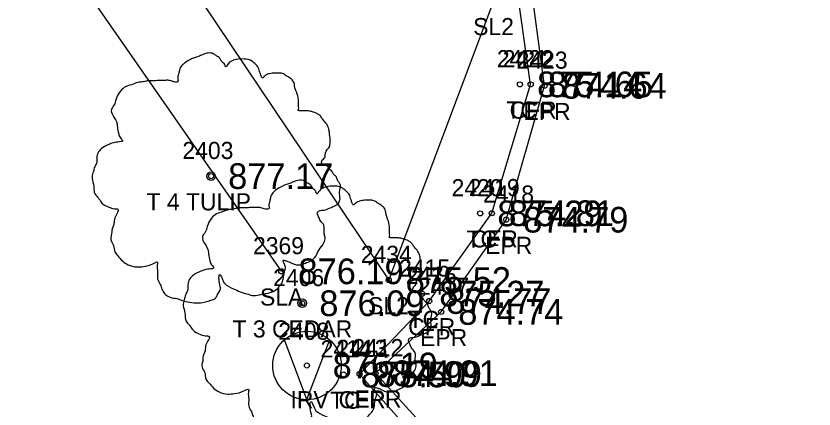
# Model space of a CAD drawing. Extents: x 1622501 to 1626664, y 1117816 to 1121579.
# Drawn here: x 1623704.15 to 1623750.73, y 1118887.8 to 1118910.76 of the extents above; entities that cross this region are included whole.
import ezdxf

# ---------------------------------------------------------------- set-up
doc = ezdxf.new("R2010")
doc.units = 0
for name, color, linetype in [('RD_EX_BldgApp', 7, 'Continuous'), ('RD_EX_Conc', 7, 'Continuous'), ('RD_EX_Conc_txCode', 7, 'Continuous'), ('RD_EX_Misc_txCode', 7, 'Continuous'), ('RD_EX_Road', 7, 'Continuous'), ('RD_EX_Road_txCode', 7, 'Continuous'), ('RD_EX_TX_Conc_ELEV', 7, 'Continuous'), ('RD_EX_TX_Misc_ELEV', 7, 'Continuous'), ('RD_EX_TX_Road_ELEV', 7, 'Continuous'), ('RD_EX_TX_VEG_ELEV', 7, 'Continuous'), ('RD_EX_VEG', 7, 'Continuous'), ('RD_EX_VEG_txCode', 7, 'Continuous'), ('RD_SMD_Locator', 7, 'Continuous')]:
    doc.layers.add(name, color=color, linetype=linetype)

msp = doc.modelspace()

# ---------------------------------------------------------------- linework, layer by layer
at = {"layer": 'RD_EX_BldgApp'}
for q in [(1623719.831, 1118891.832), (1623722.457, 1118891.795)]:
    msp.add_line((1623721.135, 1118888.35), q, dxfattribs=at)
for radius in [2, 0.15]:
    msp.add_circle((1623721.135, 1118890.343), radius, dxfattribs=at)
at = {"layer": 'RD_EX_Conc'}
msp.add_lwpolyline([(1623731.27, 1118881.874), (1623724.208, 1118889.844), (1623728.268, 1118894.109), (1623731.921, 1118899.236), (1623734.19, 1118906.762), (1623732.955, 1118915.502), (1623727.506, 1118923.921), (1623710.242, 1118942.93), (1623723.924, 1118955.001), (1623731.892, 1118962.462), (1623739.934, 1118970.016), (1623748.093, 1118977.566), (1623756.653, 1118985.283), (1623766.427, 1118974.182), (1623768.958, 1118972.879), (1623771.85, 1118973.67), (1623773.97, 1118975.964), (1623773.97, 1118975.964), (1623773.559, 1118979.96), (1623763.52, 1118991.319), (1623776.374, 1119003.735), (1623808.841, 1119034.289)], dxfattribs=at)
at = {"layer": 'RD_EX_Road'}
msp.add_lwpolyline([(1623731.855, 1118882.514), (1623725.132, 1118889.887), (1623728.967, 1118893.472), (1623732.76, 1118898.859), (1623735.001, 1118906.68), (1623733.773, 1118915.823), (1623728.206, 1118924.533), (1623711.71, 1118942.753), (1623724.203, 1118954.188), (1623732.557, 1118961.78), (1623740.615, 1118969.244), (1623748.717, 1118976.672), (1623756.637, 1118984.034), (1623765.77, 1118973.634), (1623768.775, 1118971.978), (1623773.17, 1118972.305), (1623775.58, 1118974.356), (1623774.206, 1118980.477), (1623764.618, 1118991.256), (1623776.805, 1119003.039), (1623808.744, 1119033.096)], dxfattribs=at)
at = {"layer": 'RD_EX_VEG'}
for points in [[(1623719.641, 1118895.843), (1623705.963, 1118915.58), (1623701.704, 1118941.089), (1623733.735, 1118974.045), (1623762.596, 1118998.968), (1623764.149, 1118997.606), (1623773.667, 1119008.214), (1623809.616, 1119040.562), (1623866.904, 1119093.207), (1623868.266, 1119096.09), (1623881.794, 1119107.882), (1623919.645, 1119143.849), (1623945.126, 1119165.729), (1623961.583, 1119122.835), (1623970.119, 1119088.038)], [(1623720.258, 1118922.024), (1623714.278, 1118922.134), (1623713.335, 1118914.097), (1623725.907, 1118895.336), (1623732.04, 1118911.638), (1623729.205, 1118919.015), (1623721.169, 1118922.082)]]:
    msp.add_lwpolyline(points, dxfattribs=at)
for centre, radius in [((1623715.537, 1118901.403), 0.25), ((1623715.524, 1118901.384), 0.0001), ((1623720.856, 1118893.978), 0.25), ((1623720.843, 1118893.959), 0.0001)]:
    msp.add_circle(centre, radius, dxfattribs=at)
for points in [[(1623715.669, 1118908.57), (1623715.369, 1118908.595), (1623715.044, 1118908.495), (1623714.794, 1118908.395), (1623714.569, 1118908.32), (1623714.344, 1118908.22), (1623714.044, 1118908.045), (1623713.819, 1118907.845), (1623713.694, 1118907.595), (1623713.644, 1118907.37), (1623713.594, 1118907.096), (1623713.594, 1118906.921), (1623713.47, 1118906.896), (1623713.32, 1118906.921), (1623713.07, 1118906.996), (1623712.82, 1118906.996), (1623712.57, 1118906.996), (1623712.22, 1118906.971), (1623711.87, 1118906.971), (1623711.595, 1118906.921), (1623711.27, 1118906.871), (1623710.896, 1118906.746), (1623710.546, 1118906.621), (1623710.246, 1118906.371), (1623709.996, 1118905.896), (1623709.871, 1118905.546), (1623709.721, 1118905.296), (1623709.871, 1118904.847), (1623710.046, 1118904.497), (1623710.071, 1118904.297), (1623710.146, 1118903.872), (1623710.246, 1118903.647), (1623710.371, 1118903.447), (1623710.296, 1118903.422), (1623709.921, 1118903.372), (1623709.621, 1118903.272), (1623709.196, 1118903.047), (1623708.971, 1118902.822), (1623708.871, 1118902.497), (1623708.847, 1118902.148), (1623708.747, 1118901.948), (1623708.672, 1118901.673), (1623708.647, 1118901.598), (1623708.597, 1118901.273), (1623708.697, 1118900.823), (1623708.722, 1118900.473), (1623708.847, 1118900.248), (1623708.996, 1118900.074), (1623709.171, 1118899.824), (1623709.571, 1118899.599), (1623709.896, 1118899.499), (1623710.096, 1118899.474), (1623709.921, 1118898.974), (1623709.871, 1118898.624), (1623709.746, 1118898.224), (1623709.746, 1118898.149), (1623709.696, 1118897.675), (1623709.846, 1118897.35), (1623709.921, 1118896.975), (1623710.096, 1118896.75), (1623710.371, 1118896.45), (1623710.696, 1118896.225), (1623711.196, 1118896.1), (1623711.595, 1118896.125), (1623712.17, 1118896.3), (1623712.42, 1118896.375), (1623712.395, 1118896.2), (1623712.42, 1118895.825), (1623712.42, 1118895.401), (1623712.57, 1118895.076), (1623712.67, 1118894.801), (1623712.82, 1118894.551), (1623713.145, 1118894.326), (1623713.544, 1118894.251), (1623713.969, 1118894.101), (1623714.419, 1118894.026), (1623714.919, 1118894.001), (1623715.519, 1118894.151), (1623715.793, 1118894.276), (1623715.893, 1118894.451), (1623716.093, 1118894.826), (1623716.043, 1118895.051), (1623716.068, 1118895.651), (1623716.168, 1118895.476), (1623716.343, 1118895.126), (1623716.843, 1118894.826), (1623717.243, 1118894.651), (1623717.718, 1118894.501), (1623718.018, 1118894.426), (1623718.492, 1118894.501), (1623718.867, 1118894.576), (1623719.242, 1118894.701), (1623719.542, 1118894.976), (1623719.717, 1118895.251), (1623719.767, 1118895.526), (1623719.842, 1118895.9), (1623719.892, 1118896.075)], [(1623719.892, 1118896.075), (1623719.817, 1118896.25), (1623719.767, 1118896.5), (1623719.842, 1118896.475), (1623720.017, 1118896.425), (1623720.292, 1118896.3), (1623720.516, 1118896.225), (1623720.841, 1118896.25), (1623721.116, 1118896.35), (1623721.566, 1118896.625), (1623721.841, 1118897.1), (1623722.116, 1118897.5), (1623722.191, 1118897.825), (1623722.141, 1118898.049), (1623722.116, 1118898.549), (1623721.916, 1118898.799), (1623721.866, 1118898.924), (1623721.766, 1118899.324), (1623721.841, 1118899.374), (1623722.116, 1118899.424), (1623722.491, 1118899.549), (1623722.765, 1118899.674), (1623722.99, 1118899.849), (1623723.065, 1118900.074), (1623723.04, 1118900.473), (1623723.09, 1118900.873), (1623723.015, 1118901.023), (1623722.915, 1118901.173), (1623722.84, 1118901.373), (1623722.69, 1118901.523), (1623722.591, 1118901.673), (1623722.491, 1118901.773), (1623722.366, 1118901.923), (1623722.191, 1118902.048), (1623722.041, 1118902.098), (1623721.991, 1118902.248), (1623722.141, 1118902.448), (1623722.191, 1118902.547), (1623722.216, 1118902.772), (1623722.441, 1118903.122), (1623722.491, 1118903.522), (1623722.441, 1118903.947), (1623722.391, 1118904.222), (1623722.241, 1118904.497), (1623722.041, 1118904.747), (1623721.916, 1118904.921), (1623721.741, 1118905.046), (1623721.416, 1118905.171), (1623721.166, 1118905.221), (1623720.816, 1118905.221), (1623720.616, 1118905.271), (1623720.641, 1118905.321), (1623720.641, 1118905.471), (1623720.641, 1118905.746), (1623720.566, 1118906.196), (1623720.416, 1118906.696), (1623720.416, 1118906.721), (1623720.316, 1118906.971), (1623720.092, 1118907.17), (1623719.917, 1118907.27), (1623719.717, 1118907.395), (1623719.467, 1118907.42), (1623719.167, 1118907.42), (1623718.892, 1118907.37), (1623718.692, 1118907.27), (1623718.517, 1118907.145), (1623718.442, 1118907.295), (1623718.342, 1118907.595), (1623718.292, 1118907.745), (1623718.142, 1118907.92), (1623717.918, 1118908.12), (1623717.468, 1118908.245), (1623716.843, 1118908.17), (1623716.543, 1118907.97), (1623716.393, 1118907.795), (1623716.343, 1118907.92), (1623716.143, 1118908.12), (1623716.043, 1118908.295), (1623715.868, 1118908.42), (1623715.719, 1118908.52), (1623715.619, 1118908.57)], [(1623720.987, 1118901.145), (1623720.688, 1118901.17), (1623720.363, 1118901.07), (1623720.113, 1118900.97), (1623719.888, 1118900.895), (1623719.663, 1118900.795), (1623719.363, 1118900.62), (1623719.138, 1118900.42), (1623719.013, 1118900.17), (1623718.963, 1118899.945), (1623718.913, 1118899.671), (1623718.913, 1118899.496), (1623718.788, 1118899.471), (1623718.638, 1118899.496), (1623718.389, 1118899.571), (1623718.139, 1118899.571), (1623717.889, 1118899.571), (1623717.539, 1118899.546), (1623717.189, 1118899.546), (1623716.914, 1118899.496), (1623716.589, 1118899.446), (1623716.215, 1118899.321), (1623715.865, 1118899.196), (1623715.565, 1118898.946), (1623715.315, 1118898.471), (1623715.19, 1118898.121), (1623715.04, 1118897.871), (1623715.19, 1118897.422), (1623715.365, 1118897.072), (1623715.39, 1118896.872), (1623715.465, 1118896.447), (1623715.565, 1118896.222), (1623715.69, 1118896.022), (1623715.615, 1118895.997), (1623715.24, 1118895.947), (1623714.94, 1118895.847), (1623714.515, 1118895.622), (1623714.29, 1118895.397), (1623714.19, 1118895.073), (1623714.165, 1118894.723), (1623714.066, 1118894.523), (1623713.991, 1118894.248), (1623713.966, 1118894.173), (1623713.916, 1118893.848), (1623714.016, 1118893.398), (1623714.041, 1118893.048), (1623714.165, 1118892.824), (1623714.315, 1118892.649), (1623714.49, 1118892.399), (1623714.89, 1118892.174), (1623715.215, 1118892.074), (1623715.415, 1118892.049), (1623715.24, 1118891.549), (1623715.19, 1118891.199), (1623715.065, 1118890.799), (1623715.065, 1118890.725), (1623715.015, 1118890.25), (1623715.165, 1118889.925), (1623715.24, 1118889.55), (1623715.415, 1118889.325), (1623715.69, 1118889.025), (1623716.015, 1118888.8), (1623716.514, 1118888.675), (1623716.914, 1118888.7), (1623717.489, 1118888.875), (1623717.739, 1118888.95), (1623717.714, 1118888.775), (1623717.739, 1118888.4), (1623717.739, 1118887.976), (1623717.889, 1118887.651), (1623717.989, 1118887.376), (1623718.139, 1118887.126), (1623718.464, 1118886.901), (1623718.863, 1118886.826), (1623719.288, 1118886.676), (1623719.738, 1118886.601), (1623720.238, 1118886.576), (1623720.838, 1118886.726), (1623721.112, 1118886.851), (1623721.212, 1118887.026), (1623721.412, 1118887.401), (1623721.362, 1118887.626), (1623721.387, 1118888.226), (1623721.487, 1118888.051), (1623721.662, 1118887.701), (1623722.162, 1118887.401), (1623722.562, 1118887.226), (1623723.037, 1118887.076), (1623723.336, 1118887.001), (1623723.811, 1118887.076), (1623724.186, 1118887.151), (1623724.561, 1118887.276), (1623724.861, 1118887.551), (1623725.036, 1118887.826), (1623725.086, 1118888.101), (1623725.161, 1118888.475), (1623725.211, 1118888.65)], [(1623725.211, 1118888.65), (1623725.136, 1118888.825), (1623725.086, 1118889.075), (1623725.161, 1118889.05), (1623725.336, 1118889), (1623725.61, 1118888.875), (1623725.835, 1118888.8), (1623726.16, 1118888.825), (1623726.435, 1118888.925), (1623726.885, 1118889.2), (1623727.16, 1118889.675), (1623727.435, 1118890.075), (1623727.51, 1118890.4), (1623727.46, 1118890.625), (1623727.435, 1118891.124), (1623727.235, 1118891.374), (1623727.185, 1118891.499), (1623727.085, 1118891.899), (1623727.16, 1118891.949), (1623727.435, 1118891.999), (1623727.809, 1118892.124), (1623728.084, 1118892.249), (1623728.309, 1118892.424), (1623728.384, 1118892.649), (1623728.359, 1118893.048), (1623728.409, 1118893.448), (1623728.334, 1118893.598), (1623728.234, 1118893.748), (1623728.159, 1118893.948), (1623728.009, 1118894.098), (1623727.909, 1118894.248), (1623727.809, 1118894.348), (1623727.685, 1118894.498), (1623727.51, 1118894.623), (1623727.36, 1118894.673), (1623727.31, 1118894.823), (1623727.46, 1118895.023), (1623727.51, 1118895.123), (1623727.535, 1118895.347), (1623727.76, 1118895.697), (1623727.809, 1118896.097), (1623727.76, 1118896.522), (1623727.71, 1118896.797), (1623727.56, 1118897.072), (1623727.36, 1118897.322), (1623727.235, 1118897.497), (1623727.06, 1118897.621), (1623726.735, 1118897.746), (1623726.485, 1118897.796), (1623726.135, 1118897.796), (1623725.935, 1118897.846), (1623725.96, 1118897.896), (1623725.96, 1118898.046), (1623725.96, 1118898.321), (1623725.885, 1118898.771), (1623725.735, 1118899.271), (1623725.735, 1118899.296), (1623725.635, 1118899.546), (1623725.411, 1118899.746), (1623725.236, 1118899.845), (1623725.036, 1118899.97), (1623724.786, 1118899.995), (1623724.486, 1118899.995), (1623724.211, 1118899.945), (1623724.011, 1118899.845), (1623723.836, 1118899.721), (1623723.761, 1118899.87), (1623723.661, 1118900.17), (1623723.611, 1118900.32), (1623723.461, 1118900.495), (1623723.237, 1118900.695), (1623722.787, 1118900.82), (1623722.162, 1118900.745), (1623721.862, 1118900.545), (1623721.712, 1118900.37), (1623721.662, 1118900.495), (1623721.462, 1118900.695), (1623721.362, 1118900.87), (1623721.187, 1118900.995), (1623721.037, 1118901.095), (1623720.937, 1118901.145)]]:
    msp.add_spline(points, degree=3, dxfattribs=at)
at = {"layer": 'RD_SMD_Locator'}
for centre in [(1623733.566, 1118906.763), (1623734.19, 1118906.762), (1623735.001, 1118906.68), (1623715.537, 1118901.403), (1623731.245, 1118899.227), (1623731.921, 1118899.236), (1623732.76, 1118898.859), (1623719.641, 1118895.843), (1623725.907, 1118895.336), (1623727.859, 1118894.54), (1623720.856, 1118893.978), (1623728.268, 1118894.109), (1623728.967, 1118893.472), (1623723.277, 1118889.816), (1623724.208, 1118889.844), (1623725.132, 1118889.887)]:
    msp.add_circle(centre, 0.15, dxfattribs=at)

# ---------------------------------------------------------------- texts
at = {"layer": 'RD_EX_Conc_txCode'}
for s, p in [('2421', (1623732.22, 1118907.763)), ('2422', (1623732.56, 1118907.762)), ('TC', (1623732.771, 1118904.763)), ('CFR', (1623732.962, 1118904.762)), ('2420', (1623729.575, 1118900.227)), ('2419', (1623730.575, 1118900.236)), ('TC', (1623730.449, 1118897.227)), ('CFR', (1623730.693, 1118897.236)), ('2415', (1623726.513, 1118895.54)), ('2416', (1623726.898, 1118895.109)), ('TC', (1623727.064, 1118892.54)), ('CFR', (1623727.039, 1118892.109)), ('2414', (1623721.931, 1118890.816)), ('2413', (1623722.861, 1118890.844)), ('TC', (1623722.482, 1118887.816)), ('CFR', (1623722.979, 1118887.844))]:
    msp.add_text(s, height=1, dxfattribs=at).set_placement(p)
at = {"layer": 'RD_EX_Misc_txCode'}
for s, p in [('2408', (1623719.465, 1118891.843)), ('IRV', (1623720.174, 1118887.843))]:
    msp.add_text(s, height=1, dxfattribs=at).set_placement(p)
at = {"layer": 'RD_EX_Road_txCode'}
for s, p in [('2423', (1623733.371, 1118907.68)), ('EPR', (1623733.772, 1118904.68)), ('2418', (1623731.413, 1118899.859)), ('EPR', (1623731.532, 1118896.859)), ('2417', (1623727.62, 1118894.472)), ('EPR', (1623727.739, 1118891.472)), ('2412', (1623723.785, 1118890.887)), ('EPR', (1623723.903, 1118887.887))]:
    msp.add_text(s, height=1, dxfattribs=at).set_placement(p)
at = {"layer": 'RD_EX_TX_Conc_ELEV'}
for s, p in [('875.14', (1623734.566, 1118906.013)), ('874.65', (1623735.19, 1118906.012)), ('875.29', (1623732.245, 1118898.477)), ('874.81', (1623732.921, 1118898.486)), ('875.27', (1623728.859, 1118893.79)), ('874.77', (1623729.268, 1118893.359)), ('875.50', (1623724.277, 1118889.066)), ('874.99', (1623725.208, 1118889.094))]:
    msp.add_text(s, height=1.5, dxfattribs=at).set_placement(p)
at = {"layer": 'RD_EX_TX_Misc_ELEV'}
msp.add_text('876.19', height=1.5, dxfattribs=at).set_placement((1623722.635, 1118889.593))
at = {"layer": 'RD_EX_TX_Road_ELEV'}
for s, p in [('874.64', (1623736.001, 1118905.93)), ('874.79', (1623733.76, 1118898.109)), ('874.74', (1623729.967, 1118892.722)), ('874.91', (1623726.132, 1118889.137))]:
    msp.add_text(s, height=1.5, dxfattribs=at).set_placement(p)
at = {"layer": 'RD_EX_TX_VEG_ELEV'}
for s, p in [('877.17', (1623716.537, 1118900.653)), ('876.19', (1623720.641, 1118895.093)), ('875.52', (1623726.907, 1118894.586)), ('876.09', (1623721.856, 1118893.228))]:
    msp.add_text(s, height=1.5, dxfattribs=at).set_placement(p)
at = {"layer": 'RD_EX_VEG_txCode'}
for s, p in [('SL2', (1623730.835, 1118909.638)), ('2403', (1623713.867, 1118902.403)), ('T 4 TULIP', (1623711.773, 1118899.403)), ('2369', (1623717.987, 1118896.843)), ('2434', (1623724.277, 1118896.336)), ('2406', (1623719.163, 1118894.978)), ('SLA', (1623718.397, 1118893.843)), ('SL2', (1623724.702, 1118893.336)), ('T 3 CEDAR', (1623716.793, 1118891.978))]:
    msp.add_text(s, height=1, dxfattribs=at).set_placement(p)

doc.saveas('drawing.dxf')
